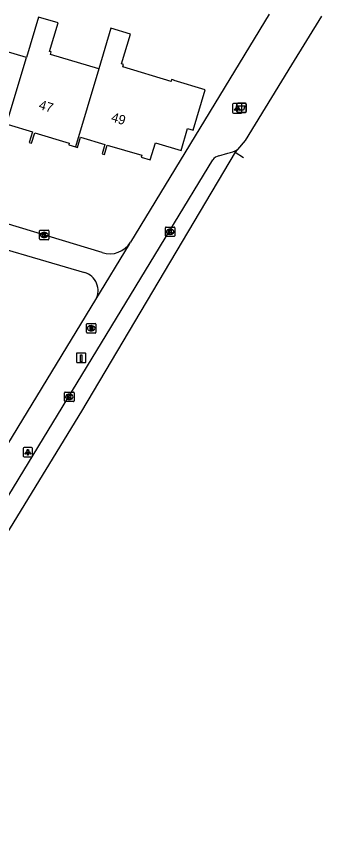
# Model space of a CAD drawing. Extents: x 162186 to 163152, y 385513 to 386513.
# Drawn here: x 162826.3 to 162858.6, y 385983.9 to 386071.9 of the extents above; entities that cross this region are included whole.
import ezdxf

# ---------------------------------------------------------------- set-up
doc = ezdxf.new("R2010")
doc.units = 0
for name, color, linetype in [('IMGEO_Afvalbak', 7, 'Continuous'), ('IMGEO_Brandkraan', 7, 'Continuous'), ('IMGEO_Kolk', 7, 'Continuous'), ('IMGEO_Laadpaal', 7, 'Continuous'), ('IMGEO_Lichtpunt', 7, 'Continuous'), ('IMGEO_Pand', 7, 'Continuous'), ('IMGEO_Pand_nummerreeks', 7, 'Continuous'), ('IMGEO_Rijbaan_lokaal_gesloten', 7, 'Continuous'), ('IMGEO_Rijbaan_lokaal_open', 7, 'Continuous'), ('IMGEO_Voetpad_open', 7, 'Continuous')]:
    doc.layers.add(name, color=color, linetype=linetype)

msp = doc.modelspace()

# ---------------------------------------------------------------- linework, layer by layer
at = {"layer": 'IMGEO_Afvalbak'}
for p, q in [((162849.682, 386061.884), (162849.682, 386062.684)), ((162849.682, 386062.684), (162849.682, 386061.884)), ((162849.782, 386062.784), (162850.572, 386062.784)), ((162850.572, 386062.784), (162849.782, 386062.784)), ((162850.672, 386062.684), (162850.672, 386061.884)), ((162850.672, 386061.884), (162850.672, 386062.684)), ((162850.572, 386061.784), (162849.782, 386061.784)), ((162849.782, 386061.784), (162850.572, 386061.784))]:
    msp.add_line(p, q, dxfattribs=at)
msp.add_lwpolyline([(162849.825, 386062.498), (162850.529, 386062.498), (162850.38, 386062.028), (162849.974, 386062.028), (162849.825, 386062.498)], dxfattribs=at)
for centre, start, end in [((162849.782, 386062.684), 90, 180), ((162849.782, 386062.684), 90, 180), ((162850.572, 386062.684), 0, 90), ((162850.572, 386062.684), 360, 90), ((162849.782, 386061.884), 180, 270), ((162849.782, 386061.884), 180, 270), ((162850.572, 386061.884), 270, 0), ((162850.572, 386061.884), 270, 0)]:
    msp.add_arc(centre, 0.1, start, end, dxfattribs=at)
at = {"layer": 'IMGEO_Brandkraan'}
for p, q in [((162833.743, 386038.478), (162833.743, 386039.33)), ((162833.818, 386039.404), (162834.67, 386039.404)), ((162834.231, 386039.184), (162834.256, 386039.184)), ((162834.744, 386039.33), (162834.744, 386038.478)), ((162834.67, 386038.404), (162833.818, 386038.404)), ((162834.254, 386038.624), (162834.229, 386038.624))]:
    msp.add_line(p, q, dxfattribs=at)
for points in [[(162833.743, 386038.478), (162833.743, 386039.33)], [(162833.818, 386039.404), (162834.67, 386039.404)], [(162834.091, 386039.104), (162834.091, 386038.704), (162834.304, 386038.704)], [(162834.322, 386039.104), (162834.091, 386039.104)], [(162834.27, 386039.023), (162834.216, 386039.023), (162834.216, 386038.947)], [(162834.216, 386038.947), (162834.269, 386038.947)], [(162834.278, 386038.871), (162834.216, 386038.871), (162834.216, 386038.79)], [(162834.216, 386038.79), (162834.278, 386038.79)], [(162834.744, 386039.33), (162834.744, 386038.478)], [(162834.67, 386038.404), (162833.818, 386038.404)]]:
    msp.add_lwpolyline(points, dxfattribs=at)
for centre, radius, start, end in [((162833.82, 386039.328), 0.0765, 91.55205, 178.44795), ((162833.82, 386039.328), 0.0765, 91.55205, 178.44795), ((162834.271, 386038.985), 0.0379, 267.82845, 90.93552), ((162834.279, 386038.83), 0.0404, 269.87594, 90.50774), ((162834.326, 386038.959), 0.145, 59.4692, 91.53667), ((162834.351, 386039.006), 0.0922, 285.51372, 58.15012), ((162834.356, 386038.814), 0.105, 301.31148, 78.98903), ((162834.668, 386039.328), 0.0765, 1.55205, 88.44795), ((162834.668, 386039.328), 0.0765, 1.55205, 88.44795), ((162833.82, 386038.48), 0.0765, 181.55205, 268.44795), ((162833.82, 386038.48), 0.0765, 181.55205, 268.44795), ((162834.31, 386038.955), 0.251, 268.66757, 293.53466), ((162834.668, 386038.48), 0.0765, 271.55205, 358.44795), ((162834.668, 386038.48), 0.0765, 271.55205, 358.44795)]:
    msp.add_arc(centre, radius, start, end, dxfattribs=at)
for centre, major_axis, ratio, start_param, end_param in [((162834.23, 386038.904), (-0.387, 0.002), 0.722429, 4.712389, 7.853982), ((162834.255, 386038.904), (-0.39, 0.002), 0.717154, 1.570796, 4.712389)]:
    msp.add_ellipse(centre, major_axis=major_axis, ratio=ratio, start_param=start_param, end_param=end_param, dxfattribs=at)
at = {"layer": 'IMGEO_Kolk'}
for p, q in [((162842.1, 386048.713), (162842.1, 386049.565)), ((162842.175, 386049.639), (162843.027, 386049.639)), ((162842.588, 386049.419), (162842.613, 386049.419)), ((162843.101, 386049.565), (162843.101, 386048.713)), ((162828.76, 386048.372), (162828.76, 386049.224)), ((162828.835, 386049.298), (162829.687, 386049.298)), ((162829.271, 386048.518), (162829.246, 386048.518)), ((162829.248, 386049.078), (162829.273, 386049.078)), ((162829.761, 386049.224), (162829.761, 386048.372)), ((162843.027, 386048.639), (162842.175, 386048.639)), ((162842.611, 386048.859), (162842.586, 386048.859)), ((162829.687, 386048.298), (162828.835, 386048.298)), ((162831.42, 386031.211), (162831.42, 386032.063)), ((162831.495, 386032.137), (162832.347, 386032.137)), ((162831.908, 386031.917), (162831.933, 386031.917)), ((162832.421, 386032.063), (162832.421, 386031.211)), ((162832.347, 386031.137), (162831.495, 386031.137)), ((162831.931, 386031.357), (162831.906, 386031.357))]:
    msp.add_line(p, q, dxfattribs=at)
for points in [[(162842.1, 386048.713), (162842.1, 386049.565)], [(162842.175, 386049.639), (162843.027, 386049.639)], [(162842.421, 386049.339), (162842.544, 386049.339), (162842.544, 386049.188), (162842.674, 386049.339), (162842.838, 386049.339), (162842.692, 386049.188), (162842.845, 386048.939), (162842.693, 386048.939), (162842.608, 386049.103), (162842.544, 386049.036), (162842.544, 386048.939), (162842.421, 386048.939), (162842.421, 386049.339)], [(162843.101, 386049.565), (162843.101, 386048.713)], [(162828.76, 386048.372), (162828.76, 386049.224)], [(162828.835, 386049.298), (162829.687, 386049.298)], [(162829.081, 386048.998), (162829.204, 386048.998), (162829.204, 386048.847), (162829.334, 386048.998), (162829.498, 386048.998), (162829.352, 386048.847), (162829.505, 386048.598), (162829.353, 386048.598), (162829.268, 386048.762), (162829.204, 386048.695), (162829.204, 386048.598), (162829.081, 386048.598), (162829.081, 386048.998)], [(162829.761, 386049.224), (162829.761, 386048.372)], [(162843.027, 386048.639), (162842.175, 386048.639)], [(162829.687, 386048.298), (162828.835, 386048.298)], [(162831.42, 386031.211), (162831.42, 386032.063)], [(162831.495, 386032.137), (162832.347, 386032.137)], [(162831.741, 386031.837), (162831.864, 386031.837), (162831.864, 386031.686), (162831.994, 386031.837), (162832.158, 386031.837), (162832.012, 386031.686), (162832.165, 386031.437), (162832.013, 386031.437), (162831.928, 386031.601), (162831.864, 386031.534), (162831.864, 386031.437), (162831.741, 386031.437), (162831.741, 386031.837)], [(162832.421, 386032.063), (162832.421, 386031.211)], [(162832.347, 386031.137), (162831.495, 386031.137)]]:
    msp.add_lwpolyline(points, dxfattribs=at)
for centre, start, end in [((162842.177, 386049.563), 91.55205, 178.44795), ((162842.177, 386049.563), 91.55205, 178.44795), ((162843.025, 386049.563), 1.55205, 88.44795), ((162843.025, 386049.563), 1.55205, 88.44795), ((162828.837, 386049.222), 91.55205, 178.44795), ((162828.837, 386049.222), 91.55205, 178.44795), ((162829.685, 386049.222), 1.55205, 88.44795), ((162829.685, 386049.222), 1.55205, 88.44795), ((162842.177, 386048.715), 181.55205, 268.44795), ((162842.177, 386048.715), 181.55205, 268.44795), ((162843.025, 386048.715), 271.55205, 358.44795), ((162843.025, 386048.715), 271.55205, 358.44795), ((162828.837, 386048.374), 181.55205, 268.44795), ((162828.837, 386048.374), 181.55205, 268.44795), ((162829.685, 386048.374), 271.55205, 358.44795), ((162829.685, 386048.374), 271.55205, 358.44795), ((162831.497, 386032.061), 91.55205, 178.44795), ((162831.497, 386032.061), 91.55205, 178.44795), ((162832.345, 386032.061), 1.55205, 88.44795), ((162832.345, 386032.061), 1.55205, 88.44795), ((162831.497, 386031.213), 181.55205, 268.44795), ((162831.497, 386031.213), 181.55205, 268.44795), ((162832.345, 386031.213), 271.55205, 358.44795), ((162832.345, 386031.213), 271.55205, 358.44795)]:
    msp.add_arc(centre, 0.0765, start, end, dxfattribs=at)
for centre, major_axis, ratio, start_param, end_param in [((162842.587, 386049.139), (-0.387, 0.002), 0.722429, 4.712389, 7.853982), ((162842.612, 386049.139), (-0.39, 0.002), 0.717154, 1.570796, 4.712389), ((162829.247, 386048.798), (-0.387, 0.002), 0.722429, 4.712389, 7.853982), ((162829.272, 386048.798), (-0.39, 0.002), 0.717154, 1.570796, 4.712389), ((162831.907, 386031.637), (-0.387, 0.002), 0.722429, 4.712389, 7.853982), ((162831.932, 386031.637), (-0.39, 0.002), 0.717154, 1.570796, 4.712389)]:
    msp.add_ellipse(centre, major_axis=major_axis, ratio=ratio, start_param=start_param, end_param=end_param, dxfattribs=at)
at = {"layer": 'IMGEO_Laadpaal'}
for p, q in [((162832.674, 386036.191), (162832.674, 386035.35)), ((162832.674, 386036.191), (162832.674, 386035.35)), ((162833.59, 386036.275), (162832.749, 386036.275)), ((162833.59, 386036.275), (162832.749, 386036.275)), ((162833.674, 386035.359), (162833.674, 386036.2)), ((162833.674, 386035.359), (162833.674, 386036.2)), ((162832.758, 386035.275), (162833.599, 386035.275)), ((162832.758, 386035.275), (162833.599, 386035.275))]:
    msp.add_line(p, q, dxfattribs=at)
msp.add_lwpolyline([(162833.089, 386036.088), (162833.249, 386036.088), (162833.249, 386035.355), (162833.089, 386035.355), (162833.089, 386036.088)], dxfattribs=at)
for centre, start, end in [((162832.752, 386036.197), 92.4484, 184.28452), ((162832.752, 386036.197), 92.4484, 184.28452), ((162833.596, 386036.197), 2.4484, 94.28452), ((162833.596, 386036.197), 2.4484, 94.28452), ((162832.752, 386035.353), 182.4484, 274.28452), ((162832.752, 386035.353), 182.4484, 274.28452), ((162833.596, 386035.353), 272.4484, 4.28452), ((162833.596, 386035.353), 272.4484, 4.28452)]:
    msp.add_arc(centre, 0.0779, start, end, dxfattribs=at)
at = {"layer": 'IMGEO_Lichtpunt'}
for p, q in [((162849.219, 386062.627), (162849.219, 386061.82)), ((162849.219, 386062.627), (162849.219, 386061.82)), ((162850.121, 386062.722), (162849.313, 386062.722)), ((162850.121, 386062.722), (162849.313, 386062.722)), ((162850.215, 386061.82), (162850.215, 386062.627)), ((162850.215, 386061.82), (162850.215, 386062.627)), ((162849.313, 386061.726), (162850.121, 386061.726)), ((162849.313, 386061.726), (162850.121, 386061.726)), ((162827.027, 386026.169), (162827.027, 386025.362)), ((162827.027, 386026.169), (162827.027, 386025.362)), ((162827.929, 386026.264), (162827.121, 386026.264)), ((162827.929, 386026.264), (162827.121, 386026.264)), ((162828.023, 386025.362), (162828.023, 386026.169)), ((162828.023, 386025.362), (162828.023, 386026.169)), ((162827.121, 386025.268), (162827.929, 386025.268)), ((162827.121, 386025.268), (162827.929, 386025.268))]:
    msp.add_line(p, q, dxfattribs=at)
for points in [[(162849.593, 386062.291), (162849.632, 386062.263), (162849.444, 386062.001), (162849.406, 386062.028), (162849.593, 386062.291)], [(162849.695, 386062.243), (162849.742, 386062.243), (162849.742, 386061.921), (162849.695, 386061.921), (162849.695, 386062.243)], [(162849.805, 386062.263), (162849.843, 386062.29), (162850.03, 386062.028), (162849.991, 386062), (162849.805, 386062.263)], [(162827.401, 386025.833), (162827.44, 386025.805), (162827.252, 386025.543), (162827.214, 386025.57), (162827.401, 386025.833)], [(162827.503, 386025.785), (162827.55, 386025.785), (162827.55, 386025.463), (162827.503, 386025.463), (162827.503, 386025.785)], [(162827.613, 386025.805), (162827.651, 386025.832), (162827.838, 386025.57), (162827.799, 386025.542), (162827.613, 386025.805)]]:
    msp.add_lwpolyline(points, dxfattribs=at)
for centre in [(162849.718, 386062.425), (162827.526, 386025.967)]:
    msp.add_circle(centre, 0.0994, dxfattribs=at)
for centre, start, end in [((162849.313, 386062.627), 90, 180), ((162849.313, 386062.627), 90, 180), ((162850.121, 386062.627), 0, 90), ((162850.121, 386062.627), 0, 90), ((162849.313, 386061.82), 180, 270), ((162849.313, 386061.82), 180, 270), ((162850.121, 386061.82), 270, 0), ((162850.121, 386061.82), 270, 360), ((162827.121, 386026.169), 90, 180), ((162827.121, 386026.169), 90, 180), ((162827.929, 386026.169), 0, 90), ((162827.929, 386026.169), 0, 90), ((162827.121, 386025.362), 180, 270), ((162827.121, 386025.362), 180, 270), ((162827.929, 386025.362), 270, 0), ((162827.929, 386025.362), 270, 360)]:
    msp.add_arc(centre, 0.0946, start, end, dxfattribs=at)
at = {"layer": 'IMGEO_Pand'}
for points in [[(162827.378, 386067.598), (162822.231, 386069.136), (162822.302, 386069.372), (162822.095, 386069.434), (162823.001, 386072.464), (162820.927, 386073.084), (162819.67, 386068.88)], [(162835.038, 386066.4), (162829.91, 386067.932), (162829.996, 386068.219), (162829.833, 386068.267), (162830.731, 386071.274), (162828.661, 386071.892), (162827.378, 386067.598)], [(162832.578, 386058.146), (162832.789, 386058.083), (162833.116, 386059.177), (162835.693, 386058.407), (162835.39, 386057.391), (162835.638, 386057.317), (162835.941, 386058.332), (162839.586, 386057.243), (162839.529, 386057.053), (162840.503, 386056.762), (162841.047, 386058.583), (162843.768, 386057.77), (162844.455, 386060.069), (162845.03, 386059.897), (162846.312, 386064.19), (162843.016, 386065.175), (162843.026, 386065.208), (162842.756, 386065.289), (162842.696, 386065.086), (162837.593, 386066.611), (162837.668, 386066.862), (162837.456, 386066.926), (162838.405, 386070.104), (162836.33, 386070.724), (162835.038, 386066.4)], [(162824.926, 386059.377), (162827.378, 386067.598)], [(162835.038, 386066.4), (162832.578, 386058.146)], [(162824.926, 386059.377), (162825.085, 386059.33), (162825.438, 386060.512), (162828.018, 386059.742), (162827.675, 386058.591), (162827.917, 386058.518), (162828.252, 386059.638), (162831.908, 386058.546), (162831.853, 386058.363), (162832.578, 386058.146)]]:
    msp.add_lwpolyline(points, dxfattribs=at)
at = {"layer": 'IMGEO_Rijbaan_lokaal_gesloten'}
msp.add_lwpolyline([(162849.489, 386057.571), (162833.198, 386030.106), (162813.897, 385998.547), (162805.153, 385983.867)], dxfattribs=at)
at = {"layer": 'IMGEO_Rijbaan_lokaal_open'}
for points in [[(162858.628, 386072.006), (162855.471, 386066.842), (162850.536, 386058.812), (162849.725, 386057.851)], [(162849.725, 386057.851), (162849.489, 386057.571)], [(162849.489, 386057.571), (162850.366, 386057.018)]]:
    msp.add_lwpolyline(points, dxfattribs=at)
at = {"layer": 'IMGEO_Voetpad_open'}
for points in [[(162853.112, 386072.209), (162838.413, 386048.051)], [(162835.401, 386046.944), (162815.16, 386053.066), (162814.903, 386052.127), (162807.585, 386054.322), (162807.328, 386053.422), (162799.769, 386055.681), (162799.397, 386054.514), (162784.356, 386059.006)], [(162847.764, 386057.198), (162848.724, 386057.464)], [(162805.041, 385987.581), (162810.448, 385996.485), (162812.586, 386000), (162842.561, 386049.277), (162847.117, 386056.757)], [(162819.359, 386047.527), (162819.767, 386048.849), (162833.527, 386044.83)], [(162834.736, 386041.945), (162838.314, 386047.831), (162838.413, 386048.051)], [(162818.135, 386014.709), (162834.736, 386041.945)]]:
    msp.add_lwpolyline(points, dxfattribs=at)
for centre, radius, start, end in [((162847.587, 386061.894), 4.574, 284.3997, 297.87464), ((162848.02, 386056.127), 1.101, 103.44411, 145.11315), ((162836.233, 386049.33), 2.527, 250.76758, 329.5922), ((162832.943, 386042.89), 2.026, 332.21801, 73.25561)]:
    msp.add_arc(centre, radius, start, end, dxfattribs=at)

# ---------------------------------------------------------------- texts
at = {"layer": 'IMGEO_Pand_nummerreeks'}
for s, rotation, p in [('47', 343.09786, (162828.615, 386062.18)), ('49', 343.35558, (162836.281, 386060.862))]:
    msp.add_text(s, height=1, rotation=rotation, dxfattribs=at).set_placement(p)

doc.saveas('drawing.dxf')
